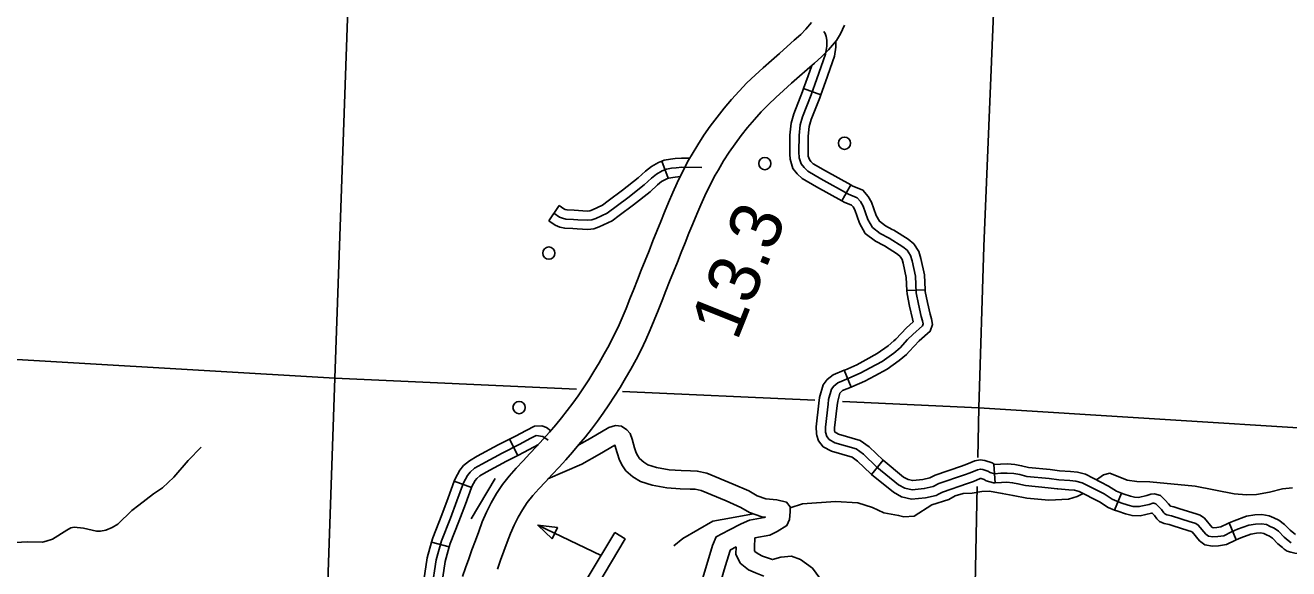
# Model space of a CAD drawing. Extents: x 653372 to 905732, y 627442 to 787275.
# Drawn here: x 878981 to 889295, y 691020 to 695452 of the extents above; entities that cross this region are included whole.
import ezdxf

# ---------------------------------------------------------------- set-up
doc = ezdxf.new("R2010")
doc.units = 0
for name, color, linetype in [('Level 11', 7, 'Continuous'), ('Level 32', 7, 'Continuous'), ('Level 35', 7, 'Continuous'), ('Level 45', 7, 'Continuous'), ('Level 46', 7, 'Continuous'), ('Level 48', 7, 'Continuous'), ('Level 5', 7, 'Continuous'), ('Level 56', 7, 'Continuous')]:
    doc.layers.add(name, color=color, linetype=linetype)

msp = doc.modelspace()

# ---------------------------------------------------------------- linework, layer by layer
at = {"layer": 'Level 11'}
for points in [[(882550, 690956), (882575, 691028), (882601, 691100), (882627, 691174), (882655, 691249), (882683, 691324), (882712, 691402), (882746, 691480), (882785, 691558), (882829, 691633), (882878, 691706), (882932, 691775), (882989, 691840), (883045, 691900), (883100, 691958), (883155, 692017), (883208, 692075), (883260, 692134), (883311, 692192), (883359, 692250), (883405, 692310), (883451, 692370), (883495, 692431), (883538, 692494), (883581, 692560), (883623, 692629), (883666, 692700), (883707, 692771), (883747, 692843), (883784, 692916), (883820, 692990), (883853, 693065), (883885, 693142), (883916, 693220), (883948, 693299), (883979, 693377), (884010, 693454), (884041, 693533), (884073, 693613), (884105, 693693), (884137, 693772), (884168, 693851), (884200, 693929), (884233, 694008), (884268, 694088), (884303, 694167), (884341, 694246), (884395, 694352), (884426, 694402), (884471, 694478), (884521, 694555), (884573, 694630), (884628, 694704), (884686, 694777), (884746, 694847), (884808, 694916), (884872, 694982), (884938, 695045), (885005, 695106), (885072, 695166), (885137, 695223), (885200, 695278), (885259, 695330), (885311, 695377), (885354, 695420), (885399, 695474)], [(885669, 695452), (885635, 695382), (885602, 695328), (885538, 695251), (885482, 695196), (885424, 695144), (885364, 695091), (885302, 695036), (885237, 694979), (885171, 694921), (885108, 694863), (885047, 694805), (884989, 694746), (884934, 694684), (884878, 694618), (884826, 694552), (884775, 694485), (884728, 694416), (884682, 694346), (884639, 694274), (884613, 694231), (884564, 694135), (884529, 694062), (884495, 693987), (884462, 693911), (884430, 693834), (884399, 693757), (884367, 693679), (884336, 693600), (884304, 693521), (884273, 693441), (884241, 693362), (884210, 693285), (884179, 693206), (884147, 693127), (884115, 693048), (884082, 692967), (884046, 692886), (884008, 692806), (883967, 692726), (883924, 692648), (883880, 692573), (883836, 692499), (883792, 692427), (883746, 692356), (883699, 692288), (883651, 692222), (883603, 692158), (883553, 692094), (883501, 692032), (883448, 691970), (883393, 691908), (883338, 691848), (883282, 691788), (883227, 691729), (883173, 691672), (883124, 691616), (883079, 691560), (883040, 691501), (883004, 691440), (882972, 691376), (882943, 691308), (882916, 691236), (882888, 691163), (882861, 691089), (882835, 691016)]]:
    msp.add_lwpolyline(points, dxfattribs=at)
at = {"layer": 'Level 32'}
for p, q in [((883002, 691943), (882934, 692076)), ((882624, 691683), (882483, 691734)), ((882441, 691197), (882297, 691236))]:
    msp.add_line(p, q, dxfattribs=at)
for points in [[(882934, 692076), (882984, 692102), (883069, 692148), (883137, 692182), (883198, 692185), (883236, 692171), (883270, 692145)], [(882205, 690185), (882199, 690349), (882204, 690481), (882221, 690582), (882268, 690722), (882300, 690857), (882335, 691093), (882378, 691248), (882451, 691431), (882504, 691573), (882558, 691721), (882591, 691781), (882612, 691808), (882649, 691839), (882708, 691873), (882875, 691962), (883018, 692036), (883103, 692082), (883151, 692106), (883207, 692099), (883249, 692067)], [(882483, 691734), (882490, 691752), (882528, 691822), (882558, 691861), (882607, 691900), (882671, 691938), (882841, 692029), (882934, 692076)], [(883002, 691943), (883053, 691970), (883170, 692033)], [(882624, 691683), (882626, 691691), (882653, 691739), (882666, 691756), (882692, 691777), (882744, 691808), (882910, 691896), (883002, 691943)], [(882297, 691236), (882307, 691272), (882382, 691458), (882434, 691599), (882483, 691734)], [(882441, 691197), (882449, 691225), (882521, 691405), (882574, 691547), (882624, 691683)], [(882190, 690726), (882196, 690742), (882226, 690871), (882262, 691108), (882297, 691236)], [(882332, 690679), (882339, 690701), (882373, 690842), (882409, 691077), (882441, 691197)]]:
    msp.add_lwpolyline(points, dxfattribs=at)
at = {"layer": 'Level 35'}
for points in [[(880417, 692011), (880310, 691903), (880194, 691766), (880100, 691678), (880027, 691629), (879908, 691539), (879850, 691493), (879736, 691384), (879689, 691356), (879639, 691334), (879596, 691326), (879562, 691326), (879455, 691350), (879379, 691358), (879352, 691352), (879319, 691335), (879203, 691260), (879152, 691243), (879121, 691237), (878995, 691239), (878903, 691232)], [(889327, 691680), (889244, 691671), (889137, 691643), (889032, 691625), (888949, 691622), (888850, 691631), (888531, 691693), (888162, 691727), (888055, 691730), (887975, 691743), (887834, 691799), (887783, 691786), (887727, 691744)], [(886238, 691449), (886154, 691443), (886110, 691454), (885989, 691475), (885898, 691518), (885778, 691556), (885594, 691569), (885327, 691550), (885225, 691515)], [(887618, 691632), (887569, 691608), (887497, 691588), (887337, 691578), (887157, 691596), (887045, 691616), (886957, 691634), (886853, 691651), (886790, 691649), (886712, 691637), (886636, 691632), (886571, 691613), (886520, 691585), (886382, 691540), (886238, 691449)], [(884926, 691468), (884671, 691421), (884595, 691406), (884350, 691266), (884276, 691205)]]:
    msp.add_lwpolyline(points, dxfattribs=at)
at = {"layer": 'Level 45'}
for p, q in [((885476, 694886), (885335, 694936)), ((884230, 694204), (884178, 694344)), ((885719, 694151), (885647, 694020)), ((883254, 693857), (883338, 693981)), ((886327, 693295), (886178, 693288)), ((885724, 692501), (885667, 692639)), ((885984, 691904), (885890, 691788)), ((886889, 691869), (886899, 691720)), ((887929, 691636), (887872, 691498)), ((888809, 691394), (888867, 691256))]:
    msp.add_line(p, q, dxfattribs=at)
for points in [[(887557, 691733), (887507, 691738), (887417, 691745), (887338, 691755), (887158, 691773), (887099, 691787), (887051, 691795), (886997, 691800), (886945, 691798), (886892, 691794), (886859, 691804), (886840, 691816), (886799, 691829), (886778, 691832), (886755, 691827), (886694, 691801), (886648, 691784), (886439, 691714), (886392, 691689), (886319, 691673), (886221, 691664), (886161, 691677), (886109, 691705), (885933, 691849), (885823, 691955), (885764, 691997), (885591, 692047), (885543, 692074), (885523, 692098), (885514, 692132), (885513, 692173), (885535, 692361), (885539, 692401), (885562, 692485), (885581, 692509), (885614, 692536), (885699, 692572), (885801, 692616), (885879, 692657), (885976, 692711), (886070, 692778), (886123, 692822), (886184, 692888), (886226, 692931), (886304, 693000), (886310, 693017), (886305, 693041), (886295, 693076), (886272, 693177), (886254, 693271), (886247, 693406), (886221, 693531), (886207, 693574), (886179, 693618), (886144, 693646), (886032, 693717), (885961, 693753), (885896, 693804), (885860, 693869), (885821, 693977), (885800, 694014), (885773, 694046), (885700, 694076), (885476, 694199), (885368, 694262), (885338, 694291), (885314, 694321), (885299, 694372), (885297, 694420), (885298, 694553), (885307, 694640), (885325, 694706), (885396, 694886), (885443, 695015), (885514, 695218), (885523, 695281), (885524, 695331), (885518, 695362), (885511, 695384), (885501, 695401)], [(885476, 694886), (885513, 694990), (885587, 695200), (885598, 695274), (885599, 695323)], [(885335, 694936), (885372, 695040), (885402, 695124)], [(885223, 694400), (885222, 694419), (885223, 694557), (885233, 694654), (885254, 694730), (885326, 694912), (885335, 694936)], [(885372, 694407), (885371, 694421), (885373, 694549), (885381, 694626), (885396, 694683), (885466, 694860), (885476, 694886)], [(884178, 694344), (884196, 694351), (884247, 694360), (884286, 694365), (884338, 694369), (884403, 694368)], [(885647, 694020), (885440, 694134), (885322, 694202), (885283, 694241), (885247, 694285), (885225, 694359), (885223, 694400)], [(885719, 694151), (885513, 694264), (885414, 694321), (885394, 694342), (885382, 694357), (885373, 694384), (885372, 694407)], [(883296, 693919), (883342, 693888), (883367, 693878), (883394, 693871), (883457, 693869), (883491, 693866), (883570, 693862), (883606, 693866), (883639, 693877), (883732, 693921), (883900, 694046), (884032, 694150), (884093, 694206), (884134, 694239), (884181, 694266), (884215, 694279), (884257, 694286), (884294, 694290), (884341, 694295), (884504, 694292)], [(883740, 694020), (883855, 694106), (883984, 694207), (884044, 694263), (884092, 694301), (884149, 694334), (884178, 694344)], [(883829, 693900), (883946, 693987), (884081, 694094), (884141, 694150), (884176, 694177), (884213, 694198), (884230, 694204)], [(884230, 694204), (884235, 694206), (884268, 694212), (884328, 694219)], [(886059, 693787), (886002, 693817), (885954, 693854), (885928, 693900), (885889, 694009), (885861, 694056), (885819, 694108), (885732, 694144), (885719, 694151)], [(883338, 693981), (883378, 693954), (883389, 693949), (883404, 693946), (883462, 693944), (883497, 693941), (883568, 693937), (883590, 693939), (883611, 693946), (883693, 693985), (883740, 694020)], [(885991, 693655), (885921, 693690), (885838, 693755), (885792, 693838), (885753, 693946), (885738, 693971), (885727, 693984), (885667, 694009), (885647, 694020)], [(883254, 693857), (883307, 693821), (883344, 693806), (883385, 693797), (883452, 693795), (883486, 693792), (883572, 693787), (883622, 693792), (883667, 693808), (883771, 693857), (883829, 693900)], [(886327, 693295), (886321, 693416), (886293, 693550), (886275, 693606), (886235, 693669), (886187, 693707), (886070, 693782), (886059, 693787)], [(886178, 693288), (886173, 693396), (886148, 693512), (886139, 693542), (886123, 693567), (886100, 693585), (885995, 693652), (885991, 693655)], [(886087, 692892), (886130, 692939), (886174, 692985), (886230, 693034), (886223, 693057), (886199, 693161), (886180, 693262), (886178, 693288)], [(886196, 692791), (886238, 692836), (886278, 692877), (886368, 692957), (886387, 693012), (886378, 693059), (886368, 693095), (886346, 693192), (886328, 693280), (886327, 693295)], [(885667, 692639), (885670, 692640), (885769, 692683), (885844, 692723), (885936, 692774), (886024, 692837), (886072, 692877), (886087, 692892)], [(885724, 692501), (885728, 692503), (885834, 692548), (885915, 692592), (886016, 692648), (886115, 692719), (886175, 692768), (886196, 692791)], [(885443, 692106), (885439, 692121), (885438, 692176), (885460, 692369), (885465, 692415), (885494, 692520), (885527, 692562), (885575, 692601), (885667, 692639)], [(885588, 692143), (885587, 692169), (885609, 692352), (885613, 692387), (885630, 692451), (885635, 692457), (885653, 692472), (885724, 692501)], [(885890, 691788), (885883, 691793), (885775, 691897), (885731, 691929), (885562, 691977), (885494, 692015), (885456, 692063), (885443, 692106)], [(885984, 691904), (885983, 691905), (885870, 692013), (885797, 692065), (885620, 692116), (885592, 692132), (885591, 692133), (885587, 692146)], [(886366, 691760), (886307, 691747), (886226, 691739), (886187, 691748), (886151, 691767), (885984, 691904)], [(886899, 691870), (886891, 691872), (886873, 691884), (886814, 691902), (886776, 691907), (886733, 691899), (886667, 691871), (886623, 691855), (886410, 691782), (886366, 691760)], [(887425, 691819), (887347, 691829), (887171, 691846), (887114, 691860), (887060, 691869), (887000, 691874), (886941, 691872), (886889, 691869)], [(886435, 691627), (886418, 691618), (886331, 691599), (886216, 691588), (886134, 691606), (886068, 691643), (885890, 691788)], [(887929, 691636), (887889, 691653), (887824, 691694), (887635, 691791), (887570, 691807), (887513, 691812), (887425, 691819), (887425, 691819)], [(886899, 691720), (886884, 691719), (886826, 691735), (886808, 691748), (886783, 691756), (886781, 691756), (886777, 691755), (886722, 691732), (886673, 691714), (886469, 691645), (886435, 691627)], [(887406, 691671), (887330, 691680), (887146, 691699), (887084, 691713), (887041, 691721), (886995, 691725), (886949, 691723), (886899, 691720)], [(887872, 691498), (887821, 691520), (887750, 691564), (887583, 691650), (887545, 691659), (887500, 691664), (887410, 691670), (887406, 691671)], [(889315, 691231), (889291, 691250), (889257, 691278), (889212, 691325), (889176, 691351), (889144, 691365), (889113, 691379), (889072, 691386), (889024, 691384), (888968, 691375), (888876, 691341), (888829, 691321), (888764, 691288), (888716, 691281), (888676, 691279), (888641, 691284), (888619, 691301), (888557, 691375), (888538, 691389), (888519, 691395), (888491, 691402), (888338, 691451), (888301, 691460), (888284, 691467), (888276, 691475), (888256, 691502), (888233, 691528), (888210, 691550), (888194, 691554), (888185, 691553), (888157, 691544), (888075, 691526), (888026, 691527), (887984, 691538), (887925, 691558), (887855, 691586), (887787, 691629), (887609, 691721), (887557, 691733)], [(888398, 691510), (888358, 691523), (888329, 691530), (888314, 691549), (888287, 691579), (888247, 691618), (888200, 691629), (888170, 691627), (888137, 691616), (888068, 691601), (888036, 691602), (888004, 691610), (887951, 691628), (887929, 691636)], [(888352, 691368), (888318, 691379), (888277, 691388), (888240, 691404), (888219, 691427), (888198, 691454), (888181, 691473), (888176, 691472), (888082, 691451), (888016, 691453), (887963, 691467), (887899, 691488), (887872, 691498)], [(888809, 691394), (888797, 691389), (888741, 691360), (888708, 691355), (888680, 691354), (888671, 691355), (888608, 691431), (888572, 691457), (888540, 691467), (888512, 691474), (888398, 691510)], [(888867, 691256), (888860, 691253), (888787, 691216), (888723, 691207), (888673, 691204), (888611, 691213), (888567, 691247), (888506, 691320), (888505, 691321), (888499, 691323), (888470, 691330), (888352, 691368)], [(889351, 691298), (889337, 691309), (889307, 691333), (889261, 691381), (889214, 691416), (889174, 691434), (889135, 691451), (889076, 691461), (889017, 691458), (888949, 691447), (888849, 691411), (888809, 691394)], [(889259, 691180), (889245, 691192), (889206, 691223), (889163, 691269), (889139, 691286), (889113, 691297), (889092, 691307), (889067, 691311), (889032, 691309), (888987, 691302), (888903, 691272), (888867, 691256)], [(889770, 691290), (889710, 691288), (889648, 691290), (889613, 691288), (889604, 691286), (889589, 691280), (889576, 691272), (889572, 691268), (889561, 691251), (889541, 691218), (889510, 691180), (889449, 691148), (889393, 691143), (889345, 691146), (889313, 691154), (889281, 691163), (889259, 691180)]]:
    msp.add_lwpolyline(points, dxfattribs=at)
at = {"layer": 'Level 46'}
for points in [[(883500, 692030), (883593, 692083), (883745, 692171), (883800, 692187), (883847, 692183), (883893, 692152), (883918, 692122), (883936, 692075), (883955, 692006), (883969, 691964), (883982, 691939), (883996, 691919), (884030, 691889), (884064, 691867), (884134, 691846), (884236, 691827)], [(883248, 691752), (883525, 691873), (883668, 691953), (883795, 692027), (883812, 691964), (883831, 691905), (883855, 691860), (883884, 691819), (883940, 691769), (884002, 691730), (884098, 691701), (884217, 691679)], [(884236, 691827), (884334, 691820), (884412, 691818), (884467, 691816), (884544, 691800), (884761, 691710), (884887, 691654), (884956, 691615), (885027, 691590), (885117, 691581), (885196, 691561), (885225, 691524), (885225, 691483), (885220, 691420), (885199, 691371), (885120, 691322), (885058, 691293), (884936, 691272)], [(884217, 691679), (884327, 691671), (884408, 691669), (884449, 691668), (884499, 691657), (884702, 691572), (884821, 691520), (884894, 691479), (884994, 691443), (885021, 691440), (885013, 691437), (884893, 691416), (884826, 691385), (884723, 691335), (884620, 691280), (884592, 691208), (884544, 691054), (884493, 690882), (884474, 690764), (884458, 690655), (884443, 690590), (884383, 690405), (884525, 690359)], [(884936, 691272), (884933, 691196), (884933, 691169), (884937, 691161), (884963, 691140), (884999, 691123), (885080, 691094), (885148, 691114), (885237, 691123), (885310, 691096), (885406, 691024), (885467, 690942)], [(884784, 691199), (884739, 691174), (884733, 691159), (884687, 691010), (884639, 690849), (884626, 690768), (884603, 690622), (884588, 690551), (884525, 690359)], [(884784, 691199), (884782, 691138), (884816, 691066), (884884, 691011), (884943, 690985), (885010, 690960)]]:
    msp.add_lwpolyline(points, dxfattribs=at)
at = {"layer": 'Level 5'}
for points in [[(881634, 696127), (881508, 692575)], [(886909, 696145), (886806, 693647), (886764, 692332)], [(876079, 692891), (881508, 692575)], [(881508, 692575), (881421, 690039)], [(881508, 692575), (883482, 692484)], [(883857, 692466), (885427, 692394)], [(885651, 692384), (886764, 692332)], [(886764, 692332), (886756, 691928)], [(886764, 692332), (891024, 692065)], [(886751, 691691), (886656, 687019)]]:
    msp.add_lwpolyline(points, dxfattribs=at)
at = {"layer": 'Level 56'}
for points in [[(882818, 691756), (882621, 691427)], [(883681, 691127), (883166, 691375)]]:
    msp.add_lwpolyline(points, dxfattribs=at)
for points in [[(883281, 691263), (883325, 691355), (883166, 691375)], [(883793, 691314), (883878, 691263), (883654, 690889), (883569, 690940)]]:
    msp.add_lwpolyline(points, close=True, dxfattribs=at)
for centre in [(885669, 694490), (885018, 694324), (883255, 693594), (883012, 692334)]:
    msp.add_circle(centre, 49.8, dxfattribs=at)

# ---------------------------------------------------------------- texts
at = {"layer": 'Level 48'}
msp.add_text('13.3', height=420.6, rotation=68.2272, dxfattribs=at).set_placement((884791, 692869))

doc.saveas('drawing.dxf')
